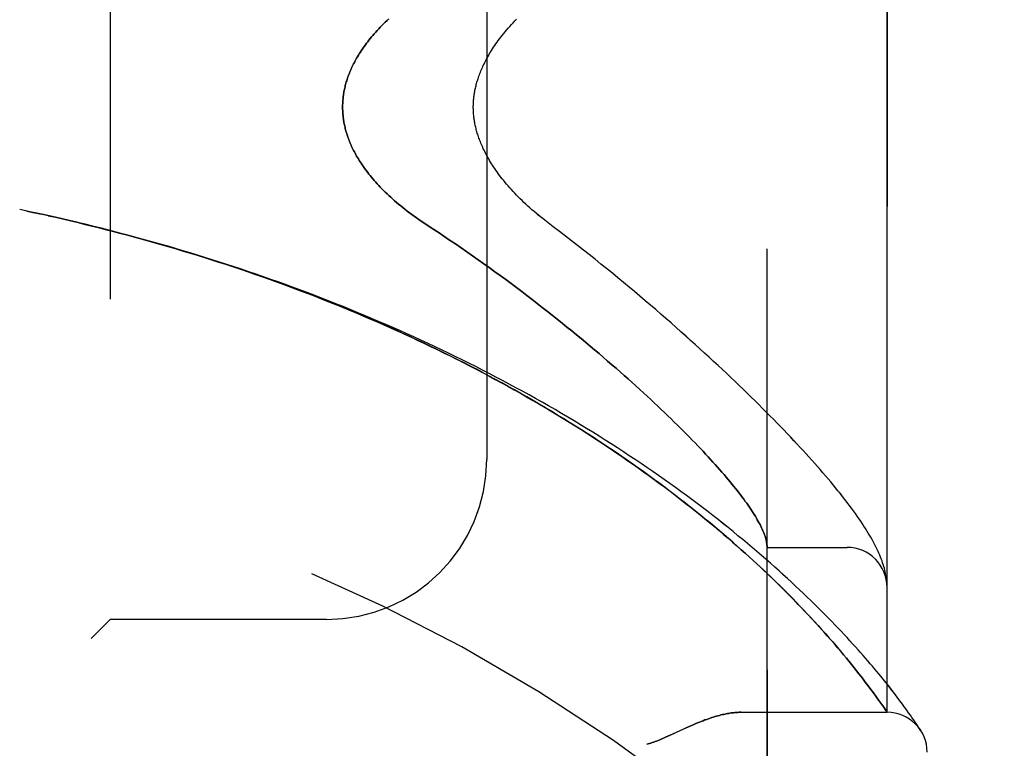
# Model space of a CAD drawing. Header units: inches. Extents: x 0 to 200, y 0 to 129.
# Tile 271 of 276: x 108.09 to 109.63, y 88.31 to 89.45. Entities that reach past the tile are written whole.
import ezdxf

# ---------------------------------------------------------------- set-up
doc = ezdxf.new("R2010")
doc.units = ezdxf.units.IN
doc.header["$LTSCALE"] = 11
doc.header["$MEASUREMENT"] = 0
doc.linetypes.add('HIDDEN', pattern=[0.2, 0.1, -0.1])
doc.layers.get('0').update_dxf_attribs({"linetype": 'CONTINUOUS'})
for name, color, linetype in [('DIMENSIONS', 7, 'CONTINUOUS'), ('LEFTHAND_DOOR_ASSEMBLY', 7, 'CONTINUOUS'), ('RIGHTHAND_DOOR_ASSEMBLY', 7, 'CONTINUOUS')]:
    doc.layers.add(name, color=color, linetype=linetype)
doc.styles.get("Standard").update_dxf_attribs({"font": 'arial.ttf'})
doc.dimstyles.new('DIMSTYLE_1', dxfattribs={"dimtxt": 0.882353, "dimasz": 1.176471, "dimexe": 0.09, "dimexo": 0.07, "dimgap": 0.0375, "dimtad": 0, "dimtih": 1, "dimtoh": 1, "dimzin": 4, "dimdsep": 46, "dimtxsty": 'Standard', "dimblk": '_FILLED', "dimblk1": '_FILLED', "dimblk2": '_FILLED', "dimcen": 0.09, "dimadec": 3, "dimazin": 1, "dimtfac": 1, "dimtdec": 3, "dimtofl": 0, "dimtmove": 0, "dimatfit": 3, "dimldrblk": '_FILLED', "dimfxl": 0, "dimtolj": 1, "dimtzin": 4, "dimarcsym": 0})

# ---------------------------------------------------------------- blocks, each defined once
blk = doc.blocks.new('_FILLED')
at = {"color": 0, "linetype": 'ByBlock'}
blk.add_solid([(0, 0), (-1, 0.2), (-1, -0.2)], dxfattribs=at)
blk = doc.blocks.new('*D10')
at = {"layer": 'DIMENSIONS', "color": 2, "linetype": 'Continuous'}
for p, q in [((105.9689, 88.4873), (105.9689, 87.0173)), ((117.6349, 88.4873), (117.6349, 87.0173)), ((105.9689, 88.0762), (109.8191, 88.0762)), ((117.6349, 88.0762), (113.7848, 88.0762))]:
    blk.add_line(p, q, dxfattribs=at)
at = {"layer": 'DIMENSIONS', "color": 2, "linetype": 'Continuous', "xscale": 1.1764705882, "yscale": 1.1764705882, "zscale": 1.1764705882, "rotation": 180}
blk.add_blockref('_FILLED', (105.9689, 88.0762), dxfattribs=at)
at = {"layer": 'DIMENSIONS', "color": 2, "linetype": 'Continuous', "xscale": 1.1764705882, "yscale": 1.1764705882, "zscale": 1.1764705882}
blk.add_blockref('_FILLED', (117.6349, 88.0762), dxfattribs=at)
at = {"layer": 'DIMENSIONS', "color": 2, "linetype": 'Continuous', "insert": (111.8019, 88.5173), "char_height": 0.88235, "width": 4.854581, "attachment_point": 2, "line_spacing_factor": 0.9}
blk.add_mtext('11.67\\PUSABLE\\PDEPTH', dxfattribs=at)

msp = doc.modelspace()

# ---------------------------------------------------------------- linework, layer by layer
at = {"layer": 'LEFTHAND_DOOR_ASSEMBLY', "color": 8, "linetype": 'HIDDEN'}
for p, q in [((109.2554, 87.9896), (109.2554, 90.6321)), ((109.4429, 88.3658), (109.4429, 90.2558)), ((108.2304, 90.1108), (108.2304, 88.5108)), ((108.8179, 89.8608), (108.8179, 88.7608)), ((108.1004, 89.1484), (108.0889, 89.1508)), ((108.112, 89.1459), (108.1001, 89.1484)), ((109.2554, 88.6233), (109.3804, 88.6233)), ((109.4421, 88.5731), (109.442, 88.5742)), ((109.4422, 88.5724), (109.4421, 88.5731)), ((109.4423, 88.5717), (109.4422, 88.5724)), ((109.4425, 88.57), (109.4424, 88.5707)), ((109.4425, 88.5694), (109.4425, 88.57)), ((109.4426, 88.5687), (109.4425, 88.5694)), ((109.4427, 88.568), (109.4426, 88.5687)), ((109.4427, 88.5673), (109.4427, 88.568)), ((109.3043, 88.5343), (109.2965, 88.5423)), ((109.3117, 88.5265), (109.3043, 88.5343)), ((109.3188, 88.519), (109.3117, 88.5265)), ((108.2304, 88.5108), (108.2004, 88.4808)), ((108.5679, 88.5108), (108.2304, 88.5108)), ((109.3256, 88.5117), (109.3188, 88.519)), ((109.3321, 88.5047), (109.3256, 88.5117)), ((109.3383, 88.4979), (109.3321, 88.5047)), ((109.3442, 88.4912), (109.3383, 88.4979)), ((109.3499, 88.4848), (109.3442, 88.4912)), ((109.3554, 88.4786), (109.3499, 88.4848)), ((109.3606, 88.4726), (109.3554, 88.4786)), ((109.3656, 88.4667), (109.3606, 88.4726)), ((109.3704, 88.4611), (109.3656, 88.4667)), ((109.375, 88.4556), (109.3704, 88.4611)), ((109.3794, 88.4502), (109.375, 88.4556)), ((109.3836, 88.4451), (109.3794, 88.4502)), ((109.3877, 88.4401), (109.3836, 88.4451)), ((109.3916, 88.4352), (109.3877, 88.4401)), ((109.3953, 88.4305), (109.3916, 88.4352)), ((109.3989, 88.426), (109.3953, 88.4305)), ((109.4023, 88.4215), (109.3989, 88.426)), ((109.4057, 88.4173), (109.4023, 88.4215)), ((109.4088, 88.4131), (109.4057, 88.4173)), ((109.4329, 88.4221), (109.4266, 88.4297)), ((109.4388, 88.4148), (109.4329, 88.4221)), ((109.4133, 88.4072), (109.4088, 88.4131)), ((109.4175, 88.4015), (109.4133, 88.4072)), ((109.4215, 88.3962), (109.4175, 88.4015)), ((109.4443, 88.4079), (109.4388, 88.4148)), ((109.4494, 88.4014), (109.4443, 88.4079)), ((109.4251, 88.3912), (109.4215, 88.3962)), ((109.4285, 88.3865), (109.4251, 88.3912)), ((109.4316, 88.3821), (109.4285, 88.3865)), ((109.4542, 88.3952), (109.4494, 88.4014)), ((109.4587, 88.3894), (109.4542, 88.3952)), ((109.4628, 88.3839), (109.4587, 88.3894)), ((109.4344, 88.3781), (109.4316, 88.3821)), ((109.4376, 88.3736), (109.4344, 88.3781)), ((109.4404, 88.3695), (109.4376, 88.3736)), ((109.4667, 88.3787), (109.4628, 88.3839)), ((109.4702, 88.3739), (109.4667, 88.3787)), ((109.4735, 88.3693), (109.4702, 88.3739)), ((109.2149, 88.3658), (109.4429, 88.3658)), ((109.4764, 88.3652), (109.4735, 88.3693)), ((109.4792, 88.3613), (109.4764, 88.3652)), ((109.4816, 88.3578), (109.4792, 88.3613)), ((109.4839, 88.3545), (109.4816, 88.3578)), ((109.4868, 88.3502), (109.4839, 88.3545)), ((109.4893, 88.3466), (109.4868, 88.3502)), ((109.494, 88.3393), (109.4918, 88.3427))]:
    msp.add_line(p, q, dxfattribs=at)
for points in [[(108.6651, 89.4488), (108.6623, 89.4461), (108.6596, 89.4435), (108.6569, 89.4408), (108.6543, 89.4382), (108.6518, 89.4356), (108.6493, 89.433), (108.6469, 89.4304), (108.6446, 89.4278), (108.6424, 89.4253), (108.6402, 89.4228), (108.6381, 89.4203), (108.6361, 89.4178), (108.6341, 89.4153), (108.6322, 89.4128), (108.6303, 89.4104), (108.6285, 89.408), (108.6268, 89.4056), (108.6251, 89.4033), (108.6235, 89.4009), (108.6219, 89.3986), (108.6204, 89.3963), (108.619, 89.394), (108.6176, 89.3917), (108.6162, 89.3895), (108.6149, 89.3873), (108.6137, 89.3851), (108.6125, 89.3829), (108.6113, 89.3807), (108.6102, 89.3786), (108.6091, 89.3764), (108.6081, 89.3743), (108.6071, 89.3722), (108.6062, 89.3701), (108.6053, 89.3681), (108.6044, 89.366), (108.6036, 89.364), (108.6028, 89.3619), (108.602, 89.3599), (108.6013, 89.3579), (108.6006, 89.3559), (108.6, 89.354), (108.5993, 89.352), (108.5987, 89.3501), (108.5982, 89.3481), (108.5977, 89.3462), (108.5972, 89.3443), (108.5967, 89.3424), (108.5963, 89.3405), (108.5958, 89.3386), (108.5955, 89.3367), (108.5951, 89.3348), (108.5948, 89.3329), (108.5945, 89.331), (108.5942, 89.3292), (108.594, 89.3273), (108.5938, 89.3255), (108.5936, 89.3236), (108.5934, 89.3218), (108.5933, 89.32), (108.5931, 89.3181), (108.5931, 89.3163), (108.593, 89.3145), (108.593, 89.3126), (108.5929, 89.3108), (108.593, 89.309), (108.593, 89.3071), (108.5931, 89.3053), (108.5931, 89.3035), (108.5933, 89.3016), (108.5934, 89.2998), (108.5936, 89.298), (108.5938, 89.2961), (108.594, 89.2943), (108.5942, 89.2924), (108.5945, 89.2906), (108.5948, 89.2887), (108.5951, 89.2868), (108.5955, 89.2849), (108.5958, 89.283), (108.5963, 89.2811), (108.5967, 89.2792), (108.5972, 89.2773), (108.5977, 89.2754), (108.5982, 89.2735), (108.5987, 89.2715), (108.5993, 89.2696), (108.6, 89.2676), (108.6006, 89.2657), (108.6013, 89.2637), (108.602, 89.2617), (108.6028, 89.2597), (108.6036, 89.2576), (108.6044, 89.2556), (108.6053, 89.2536), (108.6062, 89.2515), (108.6071, 89.2494), (108.6081, 89.2473), (108.6091, 89.2452), (108.6102, 89.2431), (108.6113, 89.2409), (108.6125, 89.2387), (108.6137, 89.2365), (108.6149, 89.2343), (108.6162, 89.2321), (108.6176, 89.2299), (108.619, 89.2276), (108.6204, 89.2253), (108.6219, 89.223), (108.6235, 89.2207), (108.6251, 89.2184), (108.6268, 89.216), (108.6285, 89.2136), (108.6303, 89.2112), (108.6322, 89.2088), (108.6341, 89.2063), (108.6361, 89.2038), (108.6381, 89.2014), (108.6402, 89.1988), (108.6424, 89.1963), (108.6446, 89.1938), (108.6469, 89.1912), (108.6493, 89.1886), (108.6518, 89.186), (108.6543, 89.1834), (108.6569, 89.1808), (108.6596, 89.1781), (108.6623, 89.1755), (108.6651, 89.1728), (108.668, 89.1701), (108.671, 89.1674), (108.674, 89.1647), (108.6771, 89.162), (108.6803, 89.1593), (108.6836, 89.1566), (108.6869, 89.1539), (108.6903, 89.1512), (108.6938, 89.1485), (108.6973, 89.1458), (108.7009, 89.1431), (108.7045, 89.1404), (108.7082, 89.1378), (108.712, 89.1351), (108.7158, 89.1325), (108.7197, 89.1299), (108.7328, 89.1214)], [(108.9217, 89.1241), (108.9088, 89.134), (108.9053, 89.1367), (108.9019, 89.1394), (108.8985, 89.1422), (108.8951, 89.145), (108.8918, 89.1478), (108.8885, 89.1506), (108.8853, 89.1534), (108.8821, 89.1563), (108.879, 89.1591), (108.876, 89.162), (108.873, 89.1649), (108.8701, 89.1677), (108.8672, 89.1706), (108.8644, 89.1735), (108.8617, 89.1763), (108.859, 89.1792), (108.8564, 89.182), (108.8539, 89.1849), (108.8514, 89.1877), (108.849, 89.1905), (108.8467, 89.1933), (108.8444, 89.1961), (108.8422, 89.1988), (108.8401, 89.2015), (108.838, 89.2042), (108.836, 89.2069), (108.8341, 89.2096), (108.8323, 89.2122), (108.8305, 89.2148), (108.8287, 89.2174), (108.8271, 89.2199), (108.8255, 89.2224), (108.8239, 89.2249), (108.8225, 89.2273), (108.821, 89.2298), (108.8197, 89.2321), (108.8184, 89.2345), (108.8171, 89.2368), (108.8159, 89.2391), (108.8148, 89.2414), (108.8137, 89.2436), (108.8126, 89.2458), (108.8116, 89.248), (108.8106, 89.2502), (108.8097, 89.2523), (108.8088, 89.2544), (108.808, 89.2565), (108.8072, 89.2585), (108.8064, 89.2605), (108.8057, 89.2625), (108.805, 89.2645), (108.8044, 89.2664), (108.8038, 89.2683), (108.8032, 89.2702), (108.8026, 89.2721), (108.8021, 89.2739), (108.8016, 89.2757), (108.8012, 89.2775), (108.8007, 89.2793), (108.8003, 89.2811), (108.8, 89.2828), (108.7996, 89.2846), (108.7993, 89.2863), (108.799, 89.288), (108.7987, 89.2897), (108.7985, 89.2914), (108.7982, 89.293), (108.798, 89.2947), (108.7978, 89.2963), (108.7977, 89.2979), (108.7975, 89.2996), (108.7974, 89.3012), (108.7973, 89.3028), (108.7972, 89.3044), (108.7971, 89.306), (108.7971, 89.3076), (108.797, 89.3092), (108.797, 89.3108), (108.797, 89.3124), (108.7971, 89.314), (108.7971, 89.3156), (108.7972, 89.3172), (108.7973, 89.3188), (108.7974, 89.3204), (108.7975, 89.322), (108.7977, 89.3237), (108.7978, 89.3253), (108.798, 89.3269), (108.7982, 89.3286), (108.7985, 89.3302), (108.7987, 89.3319), (108.799, 89.3336), (108.7993, 89.3353), (108.7996, 89.337), (108.8, 89.3388), (108.8003, 89.3405), (108.8007, 89.3423), (108.8012, 89.3441), (108.8016, 89.3459), (108.8021, 89.3477), (108.8026, 89.3495), (108.8032, 89.3514), (108.8038, 89.3533), (108.8044, 89.3552), (108.805, 89.3571), (108.8057, 89.3591), (108.8064, 89.3611), (108.8072, 89.3631), (108.808, 89.3651), (108.8088, 89.3672), (108.8097, 89.3693), (108.8106, 89.3714), (108.8116, 89.3736), (108.8126, 89.3758), (108.8137, 89.378), (108.8148, 89.3802), (108.8159, 89.3825), (108.8171, 89.3848), (108.8184, 89.3871), (108.8197, 89.3895), (108.821, 89.3918), (108.8225, 89.3943), (108.8239, 89.3967), (108.8255, 89.3992), (108.8271, 89.4017), (108.8287, 89.4042), (108.8305, 89.4068), (108.8322, 89.4094), (108.8341, 89.412), (108.836, 89.4147), (108.838, 89.4174), (108.8401, 89.4201), (108.8422, 89.4228), (108.8444, 89.4255), (108.8467, 89.4283), (108.849, 89.4311), (108.8514, 89.4339), (108.8539, 89.4367), (108.8564, 89.4396), (108.859, 89.4424), (108.8617, 89.4453), (108.8644, 89.4481)], [(109.2965, 88.5423), (109.2924, 88.5464), (109.2882, 88.5507), (109.2839, 88.555), (109.2795, 88.5594), (109.275, 88.5638), (109.2703, 88.5684), (109.2655, 88.573), (109.2606, 88.5777), (109.2556, 88.5826), (109.2503, 88.5875), (109.245, 88.5926), (109.2394, 88.5977), (109.2336, 88.603), (109.2277, 88.6084), (109.2216, 88.614), (109.2152, 88.6196), (109.2087, 88.6254), (109.202, 88.6313), (109.1952, 88.6372), (109.1882, 88.6432), (109.1811, 88.6493), (109.1738, 88.6554), (109.1665, 88.6615), (109.159, 88.6676), (109.1515, 88.6737), (109.1439, 88.6799), (109.1362, 88.686), (109.1284, 88.6921), (109.1205, 88.6983), (109.1126, 88.7044), (109.1045, 88.7106), (109.0964, 88.7167), (109.0882, 88.7228), (109.0799, 88.7289), (109.0715, 88.7351), (109.0631, 88.7411), (109.0546, 88.7472), (109.046, 88.7533), (109.0373, 88.7593), (109.0286, 88.7654), (109.0198, 88.7714), (109.0109, 88.7774), (109.002, 88.7833), (108.993, 88.7893), (108.984, 88.7952), (108.9749, 88.8011), (108.9657, 88.8069), (108.9564, 88.8127), (108.9472, 88.8185), (108.9378, 88.8243), (108.9284, 88.83), (108.9189, 88.8358), (108.9094, 88.8414), (108.8999, 88.8471), (108.8903, 88.8527), (108.8806, 88.8582), (108.8709, 88.8638), (108.8611, 88.8693), (108.8513, 88.8747), (108.8415, 88.8801), (108.8316, 88.8855), (108.8217, 88.8908), (108.8117, 88.8961), (108.8017, 88.9014), (108.7916, 88.9066), (108.7815, 88.9118), (108.7714, 88.9169), (108.7612, 88.922), (108.751, 88.9271), (108.7408, 88.9321), (108.7305, 88.9371), (108.7202, 88.942), (108.7099, 88.9469), (108.6995, 88.9517), (108.6891, 88.9565), (108.6787, 88.9612), (108.6682, 88.9659), (108.6577, 88.9706), (108.6472, 88.9752), (108.6367, 88.9798), (108.6261, 88.9843), (108.6155, 88.9888), (108.6049, 88.9932), (108.5943, 88.9976), (108.5836, 89.002), (108.5729, 89.0063), (108.5622, 89.0105), (108.5515, 89.0147), (108.5407, 89.0189), (108.5299, 89.023), (108.5192, 89.0271), (108.5083, 89.0311), (108.4975, 89.0351), (108.4867, 89.039), (108.4758, 89.0429), (108.4649, 89.0468), (108.454, 89.0506), (108.4431, 89.0543), (108.4322, 89.058), (108.4212, 89.0617), (108.4103, 89.0653), (108.3993, 89.0689), (108.3883, 89.0724), (108.3774, 89.0759), (108.3664, 89.0793), (108.3553, 89.0827), (108.3443, 89.0861), (108.3333, 89.0894), (108.3222, 89.0926), (108.3112, 89.0958), (108.3001, 89.099), (108.2891, 89.1021), (108.278, 89.1052), (108.2669, 89.1082), (108.2558, 89.1112), (108.2447, 89.1142), (108.2336, 89.1171), (108.2225, 89.1199), (108.2114, 89.1227), (108.2003, 89.1255), (108.1891, 89.1282), (108.178, 89.1309), (108.1669, 89.1335), (108.1557, 89.1361), (108.1446, 89.1387), (108.1335, 89.1412), (108.1223, 89.1436), (108.1112, 89.1461)], [(109.4266, 88.4297), (109.4233, 88.4336), (109.42, 88.4376), (109.4165, 88.4417), (109.4129, 88.4459), (109.4092, 88.4502), (109.4054, 88.4546), (109.4015, 88.459), (109.3975, 88.4635), (109.3933, 88.4681), (109.3891, 88.4728), (109.3848, 88.4775), (109.3803, 88.4824), (109.3758, 88.4873), (109.3711, 88.4923), (109.3663, 88.4973), (109.3614, 88.5025), (109.3564, 88.5077), (109.3513, 88.5129), (109.346, 88.5182), (109.3407, 88.5236), (109.3352, 88.5291), (109.3296, 88.5346), (109.3239, 88.5402), (109.3181, 88.5458), (109.3122, 88.5515), (109.3061, 88.5572), (109.3, 88.563), (109.2937, 88.5689), (109.2873, 88.5747), (109.2808, 88.5806), (109.2742, 88.5866), (109.2675, 88.5926), (109.2607, 88.5986), (109.2538, 88.6047), (109.2468, 88.6108), (109.2397, 88.6169), (109.2324, 88.6231), (109.2251, 88.6292), (109.2176, 88.6354), (109.2101, 88.6416), (109.2025, 88.6479), (109.1947, 88.6541), (109.1869, 88.6604), (109.179, 88.6666), (109.171, 88.6729), (109.1629, 88.6792), (109.1547, 88.6854), (109.1464, 88.6917), (109.138, 88.698), (109.1295, 88.7043), (109.121, 88.7105), (109.1124, 88.7168), (109.1036, 88.7231), (109.0948, 88.7293), (109.086, 88.7356), (109.077, 88.7418), (109.068, 88.748), (109.0589, 88.7542), (109.0497, 88.7604), (109.0405, 88.7665), (109.0312, 88.7727), (109.0218, 88.7788), (109.0123, 88.7849), (109.0028, 88.7909), (108.9932, 88.797), (108.9836, 88.803), (108.9739, 88.809), (108.9641, 88.8149), (108.9543, 88.8209), (108.9444, 88.8268), (108.9345, 88.8326), (108.9245, 88.8385), (108.9144, 88.8442), (108.9043, 88.85), (108.8942, 88.8557), (108.884, 88.8614), (108.8737, 88.8671), (108.8634, 88.8727), (108.8531, 88.8783), (108.8427, 88.8838), (108.8322, 88.8893), (108.8218, 88.8948), (108.8112, 88.9002), (108.8007, 88.9056), (108.7901, 88.9109), (108.7794, 88.9162), (108.7688, 88.9214), (108.7581, 88.9266), (108.7473, 88.9318), (108.7365, 88.9369), (108.7257, 88.942), (108.7149, 88.947), (108.704, 88.952), (108.6931, 88.9569), (108.6821, 88.9618), (108.6711, 88.9667), (108.6601, 88.9715), (108.6491, 88.9762), (108.6381, 88.9809), (108.627, 88.9856), (108.6159, 88.9902), (108.6047, 88.9948), (108.5936, 88.9993), (108.5824, 89.0037), (108.5712, 89.0082), (108.56, 89.0125), (108.5487, 89.0169), (108.5375, 89.0212), (108.5262, 89.0254), (108.5149, 89.0296), (108.5036, 89.0337), (108.4922, 89.0378), (108.4809, 89.0418), (108.4695, 89.0458), (108.4581, 89.0498), (108.4467, 89.0537), (108.4353, 89.0575), (108.4239, 89.0613), (108.4124, 89.0651), (108.401, 89.0688), (108.3895, 89.0724), (108.378, 89.076), (108.3665, 89.0796), (108.355, 89.0831), (108.3435, 89.0866), (108.332, 89.09), (108.3204, 89.0934), (108.3089, 89.0967), (108.2974, 89.1), (108.2858, 89.1032), (108.2743, 89.1064), (108.2627, 89.1095), (108.2511, 89.1126), (108.2395, 89.1156), (108.228, 89.1186), (108.2164, 89.1215), (108.2048, 89.1244), (108.1932, 89.1273), (108.1816, 89.1301), (108.17, 89.1328), (108.1584, 89.1355), (108.1468, 89.1382), (108.1352, 89.1408), (108.1236, 89.1434), (108.112, 89.1459)], [(109.442, 88.5742), (109.4416, 88.5768), (109.4411, 88.5795), (109.4406, 88.5823), (109.44, 88.5851), (109.4393, 88.5879), (109.4386, 88.5907), (109.4377, 88.5936), (109.4368, 88.5965), (109.4359, 88.5994), (109.4349, 88.6023), (109.4338, 88.6052), (109.4326, 88.6082), (109.4314, 88.6111), (109.4302, 88.6141), (109.4288, 88.6171), (109.4274, 88.6201), (109.4259, 88.6232), (109.4244, 88.6262), (109.4228, 88.6294), (109.4211, 88.6325), (109.4193, 88.6357), (109.4174, 88.639), (109.4155, 88.6423), (109.4135, 88.6457), (109.4114, 88.6492), (109.4091, 88.6528), (109.4068, 88.6564), (109.4044, 88.6601), (109.4018, 88.664), (109.3991, 88.6679), (109.3963, 88.672), (109.3933, 88.6762), (109.3902, 88.6804), (109.3871, 88.6848), (109.3838, 88.6892), (109.3804, 88.6936), (109.377, 88.6981), (109.3734, 88.7026), (109.3699, 88.7071), (109.3662, 88.7117), (109.3625, 88.7163), (109.3587, 88.7209), (109.3548, 88.7256), (109.3509, 88.7303), (109.3468, 88.735), (109.3427, 88.7398), (109.3385, 88.7447), (109.3342, 88.7496), (109.3299, 88.7545), (109.3255, 88.7595), (109.3209, 88.7645), (109.3163, 88.7696), (109.3116, 88.7747), (109.3069, 88.7799), (109.302, 88.7851), (109.2971, 88.7904), (109.292, 88.7958), (109.2869, 88.8012), (109.2817, 88.8066), (109.2764, 88.8121), (109.271, 88.8176), (109.2655, 88.8233), (109.2599, 88.8289), (109.2543, 88.8346), (109.2485, 88.8404), (109.2427, 88.8462), (109.2367, 88.8521), (109.2307, 88.858), (109.2245, 88.864), (109.2183, 88.8701), (109.212, 88.8762), (109.2056, 88.8823), (109.1991, 88.8885), (109.1925, 88.8948), (109.1858, 88.9011), (109.179, 88.9074), (109.1721, 88.9138), (109.1651, 88.9203), (109.158, 88.9268), (109.1508, 88.9334), (109.1435, 88.94), (109.1361, 88.9466), (109.1286, 88.9533), (109.1211, 88.9601), (109.1134, 88.9669), (109.1056, 88.9737), (109.0977, 88.9806), (109.0898, 88.9875), (109.0817, 88.9945), (109.0736, 89.0015), (109.0654, 89.0085), (109.057, 89.0156), (109.0486, 89.0227), (109.0401, 89.0298), (109.0315, 89.037), (109.0228, 89.0441), (109.014, 89.0513), (109.0051, 89.0586), (108.9962, 89.0658), (108.9871, 89.0731), (108.978, 89.0804), (108.9688, 89.0876), (108.9596, 89.0949), (108.9502, 89.1022), (108.9408, 89.1095), (108.9313, 89.1168), (108.9217, 89.1241)], [(108.7328, 89.1214), (108.7419, 89.1154), (108.751, 89.1093), (108.76, 89.1032), (108.769, 89.0971), (108.7779, 89.091), (108.7868, 89.0848), (108.7957, 89.0787), (108.8045, 89.0725), (108.8132, 89.0663), (108.8219, 89.0601), (108.8305, 89.0538), (108.839, 89.0476), (108.8475, 89.0414), (108.8559, 89.0351), (108.8642, 89.0289), (108.8725, 89.0227), (108.8807, 89.0165), (108.8888, 89.0103), (108.8968, 89.0041), (108.9047, 88.9979), (108.9126, 88.9918), (108.9203, 88.9857), (108.928, 88.9795), (108.9356, 88.9735), (108.9431, 88.9674), (108.9505, 88.9614), (108.9579, 88.9554), (108.9651, 88.9494), (108.9723, 88.9435), (108.9793, 88.9376), (108.9863, 88.9317), (108.9932, 88.9259), (108.9999, 88.9201), (109.0066, 88.9143), (109.0132, 88.9086), (109.0197, 88.903), (109.0261, 88.8974), (109.0324, 88.8918), (109.0386, 88.8863), (109.0447, 88.8808), (109.0507, 88.8754), (109.0567, 88.87), (109.0625, 88.8646), (109.0682, 88.8594), (109.0739, 88.8541), (109.0794, 88.8489), (109.0849, 88.8438), (109.0902, 88.8387), (109.0955, 88.8337), (109.1007, 88.8287), (109.1057, 88.8238), (109.1107, 88.8189), (109.1156, 88.8141), (109.1204, 88.8094), (109.1251, 88.8047), (109.1298, 88.8), (109.1343, 88.7954), (109.1387, 88.7909), (109.1431, 88.7864), (109.1473, 88.782), (109.1515, 88.7776), (109.1556, 88.7733), (109.1596, 88.769), (109.1635, 88.7648), (109.1673, 88.7606), (109.171, 88.7565), (109.1746, 88.7525), (109.1782, 88.7485), (109.1817, 88.7446), (109.185, 88.7407), (109.1883, 88.7369), (109.1916, 88.7331), (109.1947, 88.7294), (109.1977, 88.7257), (109.2007, 88.7221), (109.2036, 88.7186), (109.2064, 88.7151), (109.2091, 88.7116), (109.2117, 88.7082), (109.2143, 88.7049), (109.2168, 88.7016), (109.2192, 88.6984), (109.2215, 88.6952), (109.2237, 88.6921), (109.2259, 88.6891), (109.2279, 88.686), (109.2299, 88.6831), (109.2319, 88.6802), (109.2337, 88.6773), (109.2355, 88.6745), (109.2372, 88.6718), (109.2388, 88.6691), (109.2403, 88.6664), (109.2418, 88.6638), (109.2432, 88.6613), (109.2445, 88.6588), (109.2457, 88.6563), (109.2469, 88.6539), (109.2479, 88.6516), (109.249, 88.6493), (109.2499, 88.6471), (109.2508, 88.6449), (109.2515, 88.6427), (109.2523, 88.6406), (109.2529, 88.6386), (109.2535, 88.6366), (109.254, 88.6347), (109.2544, 88.6328), (109.2547, 88.6309), (109.255, 88.6291), (109.2552, 88.6274)], [(109.2552, 88.6274), (109.2553, 88.6269), (109.2553, 88.6264), (109.2554, 88.626), (109.2554, 88.6256), (109.2554, 88.6252), (109.2554, 88.6249), (109.2554, 88.6246), (109.2554, 88.6243)], [(109.4424, 88.5707), (109.4424, 88.571), (109.4423, 88.5717)], [(109.4429, 88.5619), (109.4429, 88.5622), (109.4429, 88.5626), (109.4429, 88.563), (109.4429, 88.5633), (109.4429, 88.5637), (109.4429, 88.5641), (109.4429, 88.5645), (109.4429, 88.5648), (109.4428, 88.5652), (109.4428, 88.5655), (109.4428, 88.5659), (109.4428, 88.5663), (109.4428, 88.5666), (109.4427, 88.5673)], [(109.2149, 88.3658), (109.2133, 88.3658), (109.2117, 88.3658), (109.2101, 88.3657), (109.2084, 88.3656), (109.2067, 88.3655), (109.205, 88.3653), (109.2032, 88.3652), (109.2014, 88.3649), (109.1995, 88.3647), (109.1976, 88.3644), (109.1957, 88.3641), (109.1938, 88.3638), (109.1918, 88.3634), (109.1897, 88.363), (109.1877, 88.3626), (109.1855, 88.3621), (109.1834, 88.3616), (109.1811, 88.361), (109.1789, 88.3604), (109.1765, 88.3597), (109.1742, 88.3591), (109.1717, 88.3583), (109.1692, 88.3575), (109.1667, 88.3567), (109.1641, 88.3558), (109.1614, 88.3548), (109.1586, 88.3538), (109.1557, 88.3527), (109.1528, 88.3516), (109.1498, 88.3504), (109.1467, 88.3491), (109.1434, 88.3478), (109.1401, 88.3463), (109.1366, 88.3448), (109.1329, 88.3432), (109.1291, 88.3415), (109.1251, 88.3396), (109.1081, 88.3317)], [(109.4429, 88.3658), (109.4429, 88.3658), (109.4404, 88.3695)], [(109.4918, 88.3427), (109.4913, 88.3436), (109.4893, 88.3466)], [(109.1081, 88.3317), (109.1042, 88.3299), (109.1006, 88.3283), (109.0972, 88.3267), (109.094, 88.3253), (109.091, 88.3241), (109.0882, 88.3229), (109.0856, 88.3218), (109.0831, 88.3209), (109.0807, 88.32), (109.0785, 88.3192), (109.0763, 88.3184), (109.0741, 88.3177), (109.072, 88.317), (109.07, 88.3164), (109.0679, 88.3158)], [(109.4954, 88.3373), (109.4954, 88.3373), (109.494, 88.3393)]]:
    msp.add_lwpolyline(points, dxfattribs=at)
for centre, radius, start, end in [((107.4429, 86.0357), 2.7751, 43.8884, 90), ((108.5679, 88.7608), 0.25, 270, 360), ((109.3804, 88.5608), 0.0625, 0, 90), ((109.4429, 88.3033), 0.0625, 0, 90)]:
    msp.add_arc(centre, radius, start, end, dxfattribs=at)
at = {"layer": 'RIGHTHAND_DOOR_ASSEMBLY', "color": 8, "linetype": 'HIDDEN'}
for p, q in [((109.2554, 90.6321), (109.2554, 87.9896)), ((109.4429, 90.2558), (109.4429, 88.3658)), ((108.2304, 90.1108), (108.2304, 88.5108)), ((108.8179, 89.8608), (108.8179, 88.7608)), ((108.1004, 89.1484), (108.0889, 89.1508)), ((108.1001, 89.1484), (108.112, 89.1459)), ((108.1112, 89.1461), (108.1223, 89.1436)), ((108.1236, 89.1434), (108.112, 89.1459)), ((109.2554, 88.6233), (109.3804, 88.6233)), ((109.4421, 88.5731), (109.442, 88.5742)), ((109.4422, 88.5724), (109.4421, 88.5731)), ((109.4423, 88.5717), (109.4422, 88.5724)), ((109.4425, 88.57), (109.4424, 88.5707)), ((109.4425, 88.5694), (109.4425, 88.57)), ((109.4426, 88.5687), (109.4425, 88.5694)), ((109.4427, 88.568), (109.4426, 88.5687)), ((109.4427, 88.5673), (109.4427, 88.568)), ((109.3002, 88.5385), (109.3079, 88.5306)), ((109.3079, 88.5306), (109.3151, 88.5229)), ((108.2004, 88.4808), (108.2304, 88.5108)), ((108.5679, 88.5108), (108.2304, 88.5108)), ((109.3151, 88.5229), (109.3221, 88.5155)), ((109.3221, 88.5155), (109.3288, 88.5083)), ((109.3288, 88.5083), (109.3351, 88.5014)), ((109.3351, 88.5014), (109.3412, 88.4946)), ((109.3412, 88.4946), (109.347, 88.4881)), ((109.347, 88.4881), (109.3526, 88.4818)), ((109.3526, 88.4818), (109.3579, 88.4757)), ((109.3655, 88.4668), (109.3703, 88.4611)), ((109.3703, 88.4611), (109.3749, 88.4556)), ((109.3749, 88.4556), (109.3794, 88.4503)), ((109.3794, 88.4503), (109.3836, 88.4451)), ((109.3836, 88.4451), (109.3877, 88.4401)), ((109.3877, 88.4401), (109.3916, 88.4352)), ((109.3916, 88.4352), (109.3953, 88.4305)), ((109.3953, 88.4305), (109.3989, 88.426)), ((109.3989, 88.426), (109.4023, 88.4216)), ((109.4023, 88.4216), (109.4057, 88.4173)), ((109.4057, 88.4173), (109.4088, 88.4131)), ((109.4329, 88.4221), (109.4266, 88.4297)), ((109.4388, 88.4148), (109.4329, 88.4221)), ((109.4088, 88.4131), (109.4133, 88.4072)), ((109.4133, 88.4072), (109.4176, 88.4015)), ((109.4176, 88.4015), (109.4215, 88.3962)), ((109.4443, 88.4079), (109.4388, 88.4148)), ((109.4495, 88.4014), (109.4443, 88.4079)), ((109.4215, 88.3962), (109.4251, 88.3912)), ((109.4251, 88.3912), (109.4285, 88.3865)), ((109.4285, 88.3865), (109.4316, 88.3821)), ((109.4542, 88.3952), (109.4495, 88.4014)), ((109.4587, 88.3893), (109.4542, 88.3952)), ((109.4628, 88.3838), (109.4587, 88.3893)), ((109.4316, 88.3821), (109.4344, 88.3781)), ((109.4667, 88.3787), (109.4628, 88.3838)), ((109.4702, 88.3738), (109.4667, 88.3787)), ((109.4735, 88.3693), (109.4702, 88.3738)), ((109.2149, 88.3658), (109.4429, 88.3658)), ((109.4764, 88.3652), (109.4735, 88.3693)), ((109.4792, 88.3613), (109.4764, 88.3652)), ((109.4816, 88.3578), (109.4792, 88.3613)), ((109.4839, 88.3545), (109.4816, 88.3578)), ((109.4868, 88.3502), (109.4839, 88.3545)), ((109.4893, 88.3466), (109.4868, 88.3502)), ((109.494, 88.3393), (109.4918, 88.3427)), ((109.494, 88.3393), (109.4957, 88.3368)), ((109.4954, 88.3373), (109.4953, 88.3374)), ((109.4957, 88.3368), (109.4954, 88.3373))]:
    msp.add_line(p, q, dxfattribs=at)
for points in [[(108.7328, 89.1214), (108.7197, 89.1299), (108.7158, 89.1325), (108.712, 89.1351), (108.7082, 89.1378), (108.7045, 89.1404), (108.7009, 89.1431), (108.6973, 89.1458), (108.6938, 89.1485), (108.6903, 89.1512), (108.6869, 89.1539), (108.6836, 89.1566), (108.6803, 89.1593), (108.6771, 89.162), (108.674, 89.1647), (108.671, 89.1674), (108.668, 89.1701), (108.6651, 89.1728), (108.6623, 89.1755), (108.6596, 89.1781), (108.6569, 89.1808), (108.6543, 89.1834), (108.6518, 89.186), (108.6493, 89.1886), (108.6469, 89.1912), (108.6446, 89.1938), (108.6424, 89.1963), (108.6402, 89.1988), (108.6381, 89.2014), (108.6361, 89.2038), (108.6341, 89.2063), (108.6322, 89.2088), (108.6303, 89.2112), (108.6285, 89.2136), (108.6268, 89.216), (108.6251, 89.2184), (108.6235, 89.2207), (108.6219, 89.223), (108.6204, 89.2253), (108.619, 89.2276), (108.6176, 89.2299), (108.6162, 89.2321), (108.6149, 89.2343), (108.6137, 89.2365), (108.6125, 89.2387), (108.6113, 89.2409), (108.6102, 89.2431), (108.6091, 89.2452), (108.6081, 89.2473), (108.6071, 89.2494), (108.6062, 89.2515), (108.6053, 89.2536), (108.6044, 89.2556), (108.6036, 89.2576), (108.6028, 89.2597), (108.602, 89.2617), (108.6013, 89.2637), (108.6006, 89.2657), (108.6, 89.2676), (108.5993, 89.2696), (108.5987, 89.2715), (108.5982, 89.2735), (108.5977, 89.2754), (108.5972, 89.2773), (108.5967, 89.2792), (108.5963, 89.2811), (108.5958, 89.283), (108.5955, 89.2849), (108.5951, 89.2868), (108.5948, 89.2887), (108.5945, 89.2906), (108.5942, 89.2924), (108.594, 89.2943), (108.5938, 89.2961), (108.5936, 89.298), (108.5934, 89.2998), (108.5933, 89.3016), (108.5931, 89.3035), (108.5931, 89.3053), (108.593, 89.3071), (108.593, 89.309), (108.5929, 89.3108), (108.593, 89.3126), (108.593, 89.3145), (108.5931, 89.3163), (108.5931, 89.3181), (108.5933, 89.32), (108.5934, 89.3218), (108.5936, 89.3236), (108.5938, 89.3255), (108.594, 89.3273), (108.5942, 89.3292), (108.5945, 89.331), (108.5948, 89.3329), (108.5951, 89.3348), (108.5955, 89.3367), (108.5958, 89.3386), (108.5963, 89.3405), (108.5967, 89.3424), (108.5972, 89.3443), (108.5977, 89.3462), (108.5982, 89.3481), (108.5987, 89.3501), (108.5993, 89.352), (108.6, 89.354), (108.6006, 89.3559), (108.6013, 89.3579), (108.602, 89.3599), (108.6028, 89.3619), (108.6036, 89.364), (108.6044, 89.366), (108.6053, 89.3681), (108.6062, 89.3701), (108.6071, 89.3722), (108.6081, 89.3743), (108.6091, 89.3764), (108.6102, 89.3786), (108.6113, 89.3807), (108.6125, 89.3829), (108.6137, 89.3851), (108.6149, 89.3873), (108.6162, 89.3895), (108.6176, 89.3917), (108.619, 89.394), (108.6204, 89.3963), (108.6219, 89.3986), (108.6235, 89.4009), (108.6251, 89.4033), (108.6268, 89.4056), (108.6285, 89.408), (108.6303, 89.4104), (108.6322, 89.4128), (108.6341, 89.4153), (108.6361, 89.4178), (108.6381, 89.4203), (108.6402, 89.4228), (108.6424, 89.4253), (108.6446, 89.4278), (108.6469, 89.4304), (108.6493, 89.433), (108.6518, 89.4356), (108.6543, 89.4382), (108.6569, 89.4408), (108.6596, 89.4435), (108.6623, 89.4461), (108.6651, 89.4488)], [(108.9217, 89.1241), (108.9088, 89.134), (108.9053, 89.1367), (108.9018, 89.1394), (108.8984, 89.1422), (108.8951, 89.145), (108.8918, 89.1478), (108.8885, 89.1506), (108.8853, 89.1534), (108.8821, 89.1563), (108.879, 89.1591), (108.876, 89.162), (108.873, 89.1649), (108.8701, 89.1677), (108.8672, 89.1706), (108.8644, 89.1735), (108.8617, 89.1763), (108.859, 89.1792), (108.8564, 89.182), (108.8539, 89.1849), (108.8514, 89.1877), (108.849, 89.1905), (108.8467, 89.1933), (108.8444, 89.1961), (108.8422, 89.1988), (108.8401, 89.2015), (108.838, 89.2042), (108.836, 89.2069), (108.8341, 89.2096), (108.8322, 89.2122), (108.8305, 89.2148), (108.8287, 89.2174), (108.8271, 89.2199), (108.8255, 89.2224), (108.8239, 89.2249), (108.8225, 89.2274), (108.821, 89.2298), (108.8197, 89.2321), (108.8184, 89.2345), (108.8171, 89.2368), (108.8159, 89.2391), (108.8148, 89.2414), (108.8137, 89.2436), (108.8126, 89.2458), (108.8116, 89.248), (108.8106, 89.2502), (108.8097, 89.2523), (108.8088, 89.2544), (108.808, 89.2565), (108.8072, 89.2585), (108.8064, 89.2605), (108.8057, 89.2625), (108.805, 89.2645), (108.8044, 89.2664), (108.8038, 89.2683), (108.8032, 89.2702), (108.8026, 89.2721), (108.8021, 89.2739), (108.8016, 89.2757), (108.8012, 89.2775), (108.8007, 89.2793), (108.8003, 89.2811), (108.8, 89.2828), (108.7996, 89.2846), (108.7993, 89.2863), (108.799, 89.288), (108.7987, 89.2897), (108.7985, 89.2914), (108.7982, 89.293), (108.798, 89.2947), (108.7978, 89.2963), (108.7977, 89.2979), (108.7975, 89.2996), (108.7974, 89.3012), (108.7973, 89.3028), (108.7972, 89.3044), (108.7971, 89.306), (108.7971, 89.3076), (108.797, 89.3092), (108.797, 89.3108), (108.797, 89.3124), (108.7971, 89.314), (108.7971, 89.3156), (108.7972, 89.3172), (108.7973, 89.3188), (108.7974, 89.3204), (108.7975, 89.322), (108.7977, 89.3237), (108.7978, 89.3253), (108.798, 89.3269), (108.7982, 89.3286), (108.7985, 89.3303), (108.7987, 89.3319), (108.799, 89.3336), (108.7993, 89.3353), (108.7996, 89.337), (108.8, 89.3388), (108.8003, 89.3405), (108.8007, 89.3423), (108.8012, 89.3441), (108.8016, 89.3459), (108.8021, 89.3477), (108.8026, 89.3495), (108.8032, 89.3514), (108.8038, 89.3533), (108.8044, 89.3552), (108.805, 89.3571), (108.8057, 89.3591), (108.8064, 89.3611), (108.8072, 89.3631), (108.808, 89.3651), (108.8088, 89.3672), (108.8097, 89.3693), (108.8106, 89.3714), (108.8116, 89.3736), (108.8126, 89.3758), (108.8137, 89.378), (108.8148, 89.3802), (108.8159, 89.3825), (108.8171, 89.3848), (108.8184, 89.3871), (108.8197, 89.3895), (108.821, 89.3919), (108.8225, 89.3943), (108.8239, 89.3967), (108.8255, 89.3992), (108.8271, 89.4017), (108.8287, 89.4042), (108.8305, 89.4068), (108.8323, 89.4094), (108.8341, 89.412), (108.836, 89.4147), (108.838, 89.4174), (108.8401, 89.4201), (108.8422, 89.4228), (108.8444, 89.4255), (108.8467, 89.4283), (108.849, 89.4311), (108.8514, 89.4339), (108.8539, 89.4367), (108.8564, 89.4396), (108.859, 89.4424), (108.8617, 89.4453), (108.8644, 89.4481)], [(109.4266, 88.4297), (109.4234, 88.4336), (109.42, 88.4376), (109.4165, 88.4417), (109.4129, 88.4459), (109.4092, 88.4502), (109.4054, 88.4545), (109.4015, 88.459), (109.3975, 88.4635), (109.3934, 88.4681), (109.3891, 88.4728), (109.3848, 88.4775), (109.3803, 88.4824), (109.3758, 88.4873), (109.3711, 88.4923), (109.3663, 88.4973), (109.3614, 88.5024), (109.3564, 88.5076), (109.3513, 88.5129), (109.346, 88.5182), (109.3407, 88.5236), (109.3352, 88.5291), (109.3296, 88.5346), (109.3239, 88.5402), (109.3181, 88.5458), (109.3122, 88.5515), (109.3061, 88.5572), (109.3, 88.563), (109.2937, 88.5688), (109.2873, 88.5747), (109.2809, 88.5806), (109.2743, 88.5866), (109.2676, 88.5926), (109.2608, 88.5986), (109.2538, 88.6047), (109.2468, 88.6108), (109.2397, 88.6169), (109.2324, 88.623), (109.2251, 88.6292), (109.2177, 88.6354), (109.2101, 88.6416), (109.2025, 88.6479), (109.1947, 88.6541), (109.1869, 88.6603), (109.179, 88.6666), (109.171, 88.6729), (109.1629, 88.6791), (109.1547, 88.6854), (109.1464, 88.6917), (109.138, 88.698), (109.1296, 88.7042), (109.121, 88.7105), (109.1124, 88.7168), (109.1037, 88.723), (109.0949, 88.7293), (109.086, 88.7355), (109.077, 88.7418), (109.068, 88.748), (109.0589, 88.7542), (109.0497, 88.7603), (109.0405, 88.7665), (109.0312, 88.7726), (109.0218, 88.7788), (109.0123, 88.7849), (109.0028, 88.7909), (108.9932, 88.797), (108.9836, 88.803), (108.9739, 88.809), (108.9641, 88.8149), (108.9543, 88.8208), (108.9444, 88.8267), (108.9345, 88.8326), (108.9245, 88.8384), (108.9144, 88.8442), (108.9043, 88.85), (108.8942, 88.8557), (108.884, 88.8614), (108.8737, 88.8671), (108.8634, 88.8727), (108.8531, 88.8783), (108.8427, 88.8838), (108.8323, 88.8893), (108.8218, 88.8948), (108.8113, 88.9002), (108.8007, 88.9055), (108.7901, 88.9109), (108.7795, 88.9162), (108.7688, 88.9214), (108.7581, 88.9266), (108.7473, 88.9318), (108.7365, 88.9369), (108.7257, 88.942), (108.7149, 88.947), (108.704, 88.952), (108.6931, 88.9569), (108.6821, 88.9618), (108.6712, 88.9667), (108.6602, 88.9715), (108.6491, 88.9762), (108.6381, 88.9809), (108.627, 88.9856), (108.6159, 88.9902), (108.6048, 88.9947), (108.5936, 88.9993), (108.5824, 89.0037), (108.5712, 89.0082), (108.56, 89.0125), (108.5487, 89.0169), (108.5375, 89.0211), (108.5262, 89.0254), (108.5149, 89.0296), (108.5036, 89.0337), (108.4922, 89.0378), (108.4809, 89.0418), (108.4695, 89.0458), (108.4581, 89.0498), (108.4467, 89.0537), (108.4353, 89.0575), (108.4239, 89.0613), (108.4124, 89.0651), (108.401, 89.0688), (108.3895, 89.0724), (108.378, 89.076), (108.3665, 89.0796), (108.355, 89.0831), (108.3435, 89.0866), (108.332, 89.09), (108.3205, 89.0934), (108.3089, 89.0967), (108.2974, 89.1), (108.2858, 89.1032), (108.2743, 89.1064), (108.2627, 89.1095), (108.2511, 89.1126), (108.2396, 89.1156), (108.228, 89.1186), (108.2164, 89.1215), (108.2048, 89.1244), (108.1932, 89.1273), (108.1816, 89.1301), (108.17, 89.1328), (108.1584, 89.1355), (108.1468, 89.1382), (108.1352, 89.1408), (108.1223, 89.1436)], [(108.1334, 89.1412), (108.1446, 89.1387), (108.1557, 89.1361), (108.1668, 89.1335), (108.178, 89.1309), (108.1891, 89.1282), (108.2002, 89.1255), (108.2113, 89.1227), (108.2224, 89.1199), (108.2335, 89.1171), (108.2446, 89.1142), (108.2557, 89.1112), (108.2668, 89.1083), (108.2779, 89.1052), (108.2889, 89.1021), (108.3, 89.099), (108.311, 89.0959), (108.3221, 89.0927), (108.3331, 89.0894), (108.3441, 89.0861), (108.3552, 89.0828), (108.3662, 89.0794), (108.3772, 89.0759), (108.3882, 89.0725), (108.3991, 89.0689), (108.4101, 89.0654), (108.421, 89.0618), (108.432, 89.0581), (108.4429, 89.0544), (108.4538, 89.0506), (108.4647, 89.0468), (108.4756, 89.043), (108.4864, 89.0391), (108.4973, 89.0352), (108.5081, 89.0312), (108.5189, 89.0272), (108.5297, 89.0231), (108.5404, 89.019), (108.5512, 89.0148), (108.5619, 89.0106), (108.5726, 89.0064), (108.5833, 89.0021), (108.594, 88.9977), (108.6046, 88.9934), (108.6152, 88.9889), (108.6258, 88.9845), (108.6364, 88.9799), (108.6469, 88.9754), (108.6574, 88.9708), (108.6679, 88.9661), (108.6783, 88.9614), (108.6888, 88.9567), (108.6992, 88.9519), (108.7095, 88.947), (108.7198, 88.9422), (108.7301, 88.9372), (108.7404, 88.9323), (108.7506, 88.9273), (108.7608, 88.9222), (108.771, 88.9171), (108.7811, 88.912), (108.7912, 88.9068), (108.8013, 88.9016), (108.8113, 88.8964), (108.8212, 88.8911), (108.8312, 88.8857), (108.8411, 88.8804), (108.8509, 88.875), (108.8607, 88.8695), (108.8704, 88.864), (108.8801, 88.8585), (108.8898, 88.8529), (108.8994, 88.8473), (108.909, 88.8417), (108.9185, 88.836), (108.9279, 88.8303), (108.9373, 88.8246), (108.9467, 88.8188), (108.956, 88.813), (108.9652, 88.8072), (108.9744, 88.8014), (108.9835, 88.7955), (108.9925, 88.7896), (109.0015, 88.7836), (109.0104, 88.7777), (109.0193, 88.7717), (109.0281, 88.7657), (109.0368, 88.7597), (109.0455, 88.7536), (109.0541, 88.7476), (109.0626, 88.7415), (109.071, 88.7354), (109.0794, 88.7293), (109.0877, 88.7232), (109.0959, 88.7171), (109.104, 88.711), (109.112, 88.7048), (109.12, 88.6987), (109.1279, 88.6925), (109.1357, 88.6864), (109.1434, 88.6803), (109.151, 88.6741), (109.1585, 88.668), (109.166, 88.6619), (109.1733, 88.6558), (109.1806, 88.6497), (109.1877, 88.6436), (109.1947, 88.6376), (109.2016, 88.6317), (109.2083, 88.6258), (109.2148, 88.62), (109.2212, 88.6143), (109.2273, 88.6088), (109.2333, 88.6034), (109.239, 88.598), (109.2446, 88.5929), (109.25, 88.5878), (109.2553, 88.5829), (109.2603, 88.578), (109.2653, 88.5733), (109.2701, 88.5686), (109.2747, 88.5641), (109.2793, 88.5596), (109.2837, 88.5552), (109.288, 88.5509), (109.2922, 88.5467), (109.2963, 88.5425), (109.3002, 88.5385)], [(109.442, 88.5742), (109.4416, 88.5768), (109.4411, 88.5795), (109.4406, 88.5823), (109.44, 88.5851), (109.4393, 88.5879), (109.4386, 88.5907), (109.4377, 88.5936), (109.4368, 88.5965), (109.4359, 88.5994), (109.4349, 88.6023), (109.4338, 88.6052), (109.4326, 88.6082), (109.4314, 88.6111), (109.4301, 88.6141), (109.4288, 88.6171), (109.4274, 88.6201), (109.4259, 88.6232), (109.4244, 88.6262), (109.4228, 88.6294), (109.4211, 88.6325), (109.4193, 88.6358), (109.4174, 88.639), (109.4155, 88.6423), (109.4135, 88.6457), (109.4114, 88.6492), (109.4091, 88.6528), (109.4068, 88.6564), (109.4044, 88.6601), (109.4018, 88.664), (109.3991, 88.6679), (109.3963, 88.672), (109.3933, 88.6762), (109.3902, 88.6805), (109.3871, 88.6848), (109.3838, 88.6892), (109.3804, 88.6936), (109.377, 88.6981), (109.3734, 88.7026), (109.3699, 88.7072), (109.3662, 88.7117), (109.3625, 88.7163), (109.3587, 88.7209), (109.3548, 88.7256), (109.3509, 88.7303), (109.3468, 88.735), (109.3427, 88.7398), (109.3385, 88.7447), (109.3342, 88.7496), (109.3299, 88.7545), (109.3254, 88.7595), (109.3209, 88.7645), (109.3163, 88.7696), (109.3116, 88.7747), (109.3069, 88.7799), (109.302, 88.7851), (109.297, 88.7904), (109.292, 88.7958), (109.2869, 88.8012), (109.2817, 88.8066), (109.2764, 88.8121), (109.271, 88.8177), (109.2655, 88.8233), (109.2599, 88.8289), (109.2543, 88.8346), (109.2485, 88.8404), (109.2426, 88.8462), (109.2367, 88.8521), (109.2307, 88.858), (109.2245, 88.864), (109.2183, 88.8701), (109.212, 88.8762), (109.2056, 88.8823), (109.1991, 88.8885), (109.1925, 88.8948), (109.1858, 88.9011), (109.179, 88.9074), (109.1721, 88.9138), (109.1651, 88.9203), (109.158, 88.9268), (109.1508, 88.9334), (109.1435, 88.94), (109.1361, 88.9466), (109.1286, 88.9534), (109.121, 88.9601), (109.1134, 88.9669), (109.1056, 88.9737), (109.0977, 88.9806), (109.0898, 88.9875), (109.0817, 88.9945), (109.0736, 89.0015), (109.0653, 89.0085), (109.057, 89.0156), (109.0486, 89.0227), (109.0401, 89.0298), (109.0315, 89.037), (109.0228, 89.0441), (109.014, 89.0513), (109.0051, 89.0586), (108.9962, 89.0658), (108.9871, 89.0731), (108.978, 89.0804), (108.9688, 89.0876), (108.9595, 89.0949), (108.9502, 89.1022), (108.9408, 89.1095), (108.9313, 89.1168), (108.9217, 89.1241)], [(109.2552, 88.6274), (109.255, 88.6291), (109.2547, 88.6309), (109.2544, 88.6328), (109.254, 88.6347), (109.2535, 88.6366), (109.2529, 88.6386), (109.2523, 88.6406), (109.2515, 88.6427), (109.2508, 88.6449), (109.2499, 88.6471), (109.249, 88.6493), (109.2479, 88.6516), (109.2469, 88.6539), (109.2457, 88.6563), (109.2445, 88.6588), (109.2432, 88.6613), (109.2418, 88.6638), (109.2403, 88.6664), (109.2388, 88.6691), (109.2372, 88.6718), (109.2355, 88.6745), (109.2337, 88.6773), (109.2319, 88.6802), (109.2299, 88.6831), (109.2279, 88.686), (109.2259, 88.6891), (109.2237, 88.6921), (109.2215, 88.6952), (109.2192, 88.6984), (109.2168, 88.7016), (109.2143, 88.7049), (109.2117, 88.7082), (109.2091, 88.7116), (109.2064, 88.7151), (109.2036, 88.7186), (109.2007, 88.7221), (109.1977, 88.7257), (109.1947, 88.7294), (109.1916, 88.7331), (109.1883, 88.7369), (109.185, 88.7407), (109.1817, 88.7446), (109.1782, 88.7485), (109.1746, 88.7525), (109.171, 88.7565), (109.1673, 88.7606), (109.1635, 88.7648), (109.1596, 88.769), (109.1556, 88.7733), (109.1515, 88.7776), (109.1473, 88.782), (109.1431, 88.7864), (109.1387, 88.7909), (109.1343, 88.7954), (109.1298, 88.8), (109.1251, 88.8047), (109.1204, 88.8094), (109.1156, 88.8141), (109.1107, 88.8189), (109.1057, 88.8238), (109.1007, 88.8287), (109.0955, 88.8337), (109.0902, 88.8387), (109.0849, 88.8438), (109.0794, 88.8489), (109.0739, 88.8541), (109.0682, 88.8594), (109.0625, 88.8646), (109.0567, 88.87), (109.0507, 88.8754), (109.0447, 88.8808), (109.0386, 88.8863), (109.0324, 88.8918), (109.0261, 88.8974), (109.0197, 88.903), (109.0132, 88.9086), (109.0066, 88.9143), (108.9999, 88.9201), (108.9932, 88.9259), (108.9863, 88.9317), (108.9793, 88.9376), (108.9723, 88.9435), (108.9651, 88.9494), (108.9579, 88.9554), (108.9505, 88.9614), (108.9431, 88.9674), (108.9356, 88.9735), (108.928, 88.9795), (108.9203, 88.9857), (108.9126, 88.9918), (108.9047, 88.9979), (108.8968, 89.0041), (108.8888, 89.0103), (108.8807, 89.0165), (108.8725, 89.0227), (108.8642, 89.0289), (108.8559, 89.0351), (108.8475, 89.0414), (108.839, 89.0476), (108.8305, 89.0538), (108.8219, 89.0601), (108.8132, 89.0663), (108.8045, 89.0725), (108.7957, 89.0787), (108.7868, 89.0848), (108.7779, 89.091), (108.769, 89.0971), (108.76, 89.1032), (108.751, 89.1093), (108.7419, 89.1154), (108.7328, 89.1214)], [(109.2554, 88.6243), (109.2554, 88.6246), (109.2554, 88.6249), (109.2554, 88.6252), (109.2554, 88.6256), (109.2554, 88.626), (109.2553, 88.6264), (109.2553, 88.6269), (109.2552, 88.6274)], [(109.4424, 88.5707), (109.4424, 88.571), (109.4423, 88.5717)], [(109.4429, 88.5619), (109.4429, 88.5622), (109.4429, 88.5626), (109.4429, 88.563), (109.4429, 88.5633), (109.4429, 88.5637), (109.4429, 88.5641), (109.4429, 88.5645), (109.4429, 88.5648), (109.4428, 88.5652), (109.4428, 88.5656), (109.4428, 88.5659), (109.4428, 88.5663), (109.4428, 88.5666), (109.4427, 88.5673)], [(109.3579, 88.4757), (109.3631, 88.4697), (109.3655, 88.4668)], [(109.4344, 88.3781), (109.4376, 88.3736), (109.4429, 88.3658)], [(109.121, 88.3377), (109.1291, 88.3415), (109.1329, 88.3432), (109.1366, 88.3448), (109.1401, 88.3463), (109.1434, 88.3478), (109.1467, 88.3491), (109.1498, 88.3504), (109.1528, 88.3516), (109.1557, 88.3527), (109.1586, 88.3538), (109.1614, 88.3548), (109.1641, 88.3558), (109.1667, 88.3567), (109.1692, 88.3575), (109.1717, 88.3583), (109.1742, 88.3591), (109.1765, 88.3597), (109.1789, 88.3604), (109.1811, 88.361), (109.1833, 88.3616), (109.1855, 88.3621), (109.1876, 88.3626), (109.1897, 88.363), (109.1918, 88.3634), (109.1938, 88.3638), (109.1957, 88.3641), (109.1976, 88.3644), (109.1995, 88.3647), (109.2014, 88.3649), (109.2032, 88.3652), (109.205, 88.3653), (109.2067, 88.3655), (109.2084, 88.3656), (109.2101, 88.3657), (109.2117, 88.3658), (109.2133, 88.3658), (109.2149, 88.3658)], [(109.4918, 88.3427), (109.4913, 88.3436), (109.4893, 88.3466)], [(109.0679, 88.3158), (109.07, 88.3164), (109.072, 88.317), (109.0741, 88.3177), (109.0763, 88.3184), (109.0785, 88.3192), (109.0807, 88.32), (109.0831, 88.3209), (109.0856, 88.3218), (109.0882, 88.3229), (109.091, 88.3241), (109.094, 88.3253), (109.0972, 88.3267), (109.1006, 88.3283), (109.1042, 88.3299), (109.121, 88.3377)]]:
    msp.add_lwpolyline(points, dxfattribs=at)
for centre, radius, start, end in [((107.4429, 86.0357), 2.7751, 43.8884, 90), ((108.5679, 88.7608), 0.25, 270, 360), ((109.3804, 88.5608), 0.0625, 0, 90), ((109.4429, 88.3033), 0.0625, 0, 90)]:
    msp.add_arc(centre, radius, start, end, dxfattribs=at)

# ---------------------------------------------------------------- dimensions: what is measured, and where the dimension line sits
at = {"layer": 'DIMENSIONS', "color": 2, "linetype": 'Continuous'}
dim = msp.add_linear_dim(base=(117.6349, 88.0762), p1=(105.9689, 86.9473), p2=(117.6349, 86.9473), text='<>\\PUSABLE\\PDEPTH', dimstyle='DIMSTYLE_1', dxfattribs=at)
dim.commit()
dim.dimension.update_dxf_attribs({"geometry": '*D10', "text_midpoint": (111.8019, 86.7526), "dimtype": 160})

doc.saveas('drawing.dxf')
